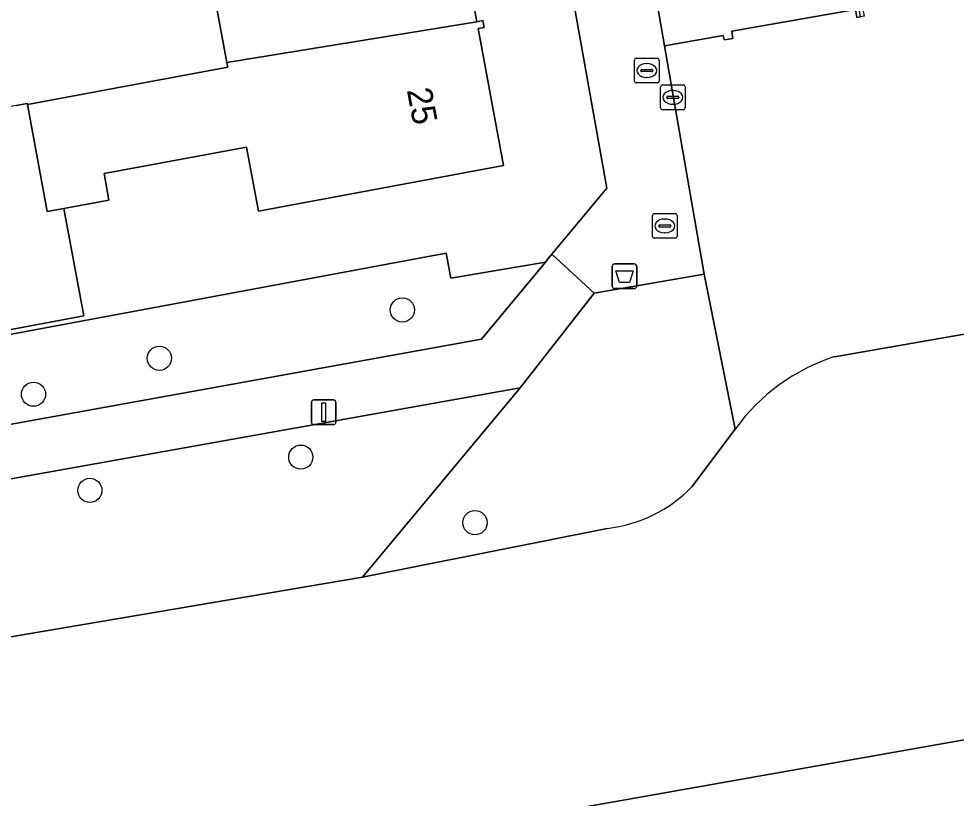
# Model space of a CAD drawing. Extents: x 157793 to 159380, y 380877 to 382313.
# Drawn here: x 158630.5 to 158668.41, y 381371.13 to 381402.63 of the extents above; entities that cross this region are included whole.
import ezdxf

# ---------------------------------------------------------------- set-up
doc = ezdxf.new("R2010")
doc.units = 0
for name, color, linetype in [('IMGEO_Afvalbak', 7, 'Continuous'), ('IMGEO_Boom', 7, 'Continuous'), ('IMGEO_Brandkraan', 7, 'Continuous'), ('IMGEO_Damwand', 7, 'Continuous'), ('IMGEO_Erf', 7, 'Continuous'), ('IMGEO_Groenvoorziening', 7, 'Continuous'), ('IMGEO_Kolk', 7, 'Continuous'), ('IMGEO_Lichtmast', 7, 'Continuous'), ('IMGEO_Pand', 7, 'Continuous'), ('IMGEO_Pand_nummerreeks', 7, 'Continuous'), ('IMGEO_Rioolput', 7, 'Continuous'), ('IMGEO_Voetpad_open', 7, 'Continuous'), ('IMGEO_Waterloop', 7, 'Continuous')]:
    doc.layers.add(name, color=color, linetype=linetype)

msp = doc.modelspace()

# ---------------------------------------------------------------- linework, layer by layer
at = {"layer": 'IMGEO_Afvalbak'}
for p, q in [((158654.5, 381391.827), (158654.5, 381392.627)), ((158654.5, 381392.627), (158654.5, 381391.827)), ((158654.6, 381392.727), (158655.39, 381392.727)), ((158655.39, 381392.727), (158654.6, 381392.727)), ((158655.49, 381392.627), (158655.49, 381391.827)), ((158655.49, 381391.827), (158655.49, 381392.627)), ((158655.39, 381391.727), (158654.6, 381391.727)), ((158654.6, 381391.727), (158655.39, 381391.727))]:
    msp.add_line(p, q, dxfattribs=at)
msp.add_lwpolyline([(158654.643, 381392.441), (158655.347, 381392.441), (158655.198, 381391.971), (158654.792, 381391.971), (158654.643, 381392.441)], dxfattribs=at)
for centre, start, end in [((158654.6, 381392.627), 90, 180), ((158654.6, 381392.627), 90, 180), ((158655.39, 381392.627), 0, 90), ((158655.39, 381392.627), 360, 90), ((158654.6, 381391.827), 180, 270), ((158654.6, 381391.827), 180, 270), ((158655.39, 381391.827), 270, 0), ((158655.39, 381391.827), 270, 0)]:
    msp.add_arc(centre, 0.1, start, end, dxfattribs=at)
at = {"layer": 'IMGEO_Boom'}
for centre in [(158646.015, 381390.863), (158636.19, 381388.91), (158631.098, 381387.457), (158641.908, 381384.914), (158633.377, 381383.568), (158648.952, 381382.264)]:
    msp.add_circle(centre, 0.489, dxfattribs=at)
at = {"layer": 'IMGEO_Brandkraan'}
for p, q in [((158655.399, 381400.114), (158655.399, 381400.966)), ((158655.474, 381401.04), (158656.326, 381401.04)), ((158655.887, 381400.82), (158655.912, 381400.82)), ((158656.4, 381400.966), (158656.4, 381400.114)), ((158655.658, 381400.534), (158655.658, 381400.546)), ((158656.096, 381400.497), (158655.698, 381400.497)), ((158655.701, 381400.583), (158656.099, 381400.583)), ((158656.142, 381400.546), (158656.142, 381400.534)), ((158656.326, 381400.04), (158655.474, 381400.04)), ((158655.91, 381400.26), (158655.885, 381400.26))]:
    msp.add_line(p, q, dxfattribs=at)
for points in [[(158655.399, 381400.114), (158655.399, 381400.966)], [(158655.474, 381401.04), (158656.326, 381401.04)], [(158656.4, 381400.966), (158656.4, 381400.114)], [(158656.326, 381400.04), (158655.474, 381400.04)]]:
    msp.add_lwpolyline(points, dxfattribs=at)
for centre, radius, start, end in [((158655.476, 381400.964), 0.0765, 91.552, 178.448), ((158655.476, 381400.964), 0.0765, 91.552, 178.448), ((158656.324, 381400.964), 0.0765, 1.552, 88.448), ((158656.324, 381400.964), 0.0765, 1.552, 88.448), ((158655.698, 381400.543), 0.0403, 85.8775, 175.7526), ((158655.695, 381400.533), 0.0366, 178.938, 274.7102), ((158656.099, 381400.54), 0.043, 264.8664, 352.4533), ((158656.103, 381400.545), 0.0386, 1.7309, 96.639), ((158655.476, 381400.116), 0.0765, 181.552, 268.448), ((158655.476, 381400.116), 0.0765, 181.552, 268.448), ((158656.324, 381400.116), 0.0765, 271.552, 358.448), ((158656.324, 381400.116), 0.0765, 271.552, 358.448)]:
    msp.add_arc(centre, radius, start, end, dxfattribs=at)
for centre, major_axis, ratio, start_param, end_param in [((158655.886, 381400.54), (-0.387, 0.002), 0.722429, 4.712389, 7.853982), ((158655.911, 381400.54), (-0.39, 0.002), 0.717154, 1.570796, 4.712389)]:
    msp.add_ellipse(centre, major_axis=major_axis, ratio=ratio, start_param=start_param, end_param=end_param, dxfattribs=at)
at = {"layer": 'IMGEO_Damwand'}
for points in [[(158663.495, 381388.975), (158733.304, 381401.146), (158736.516, 381401.706), (158741.973, 381398.991), (158745.795, 381396.06)], [(158657.724, 381383.714), (158659.477, 381386.051)]]:
    msp.add_lwpolyline(points, dxfattribs=at)
msp.add_arc((158665.975, 381381.345), 8.023, 108.0033, 144.0853, dxfattribs=at)
at = {"layer": 'IMGEO_Erf'}
for points in [[(158663.495, 381388.975), (158733.304, 381401.146), (158733.197, 381430.298)], [(158628.815, 381389.63), (158647.786, 381393.155), (158647.98, 381392.144), (158651.797, 381392.798), (158651.874, 381392.891), (158652.059, 381393.113), (158654.284, 381395.785), (158649.078, 381424.917)], [(158648.024, 381407.925), (158649.03, 381402.513), (158649.267, 381402.557), (158649.318, 381402.285), (158649.078, 381402.24), (158650.107, 381396.702), (158640.191, 381394.86), (158639.71, 381397.446), (158633.95, 381396.376), (158634.149, 381395.307), (158632.33, 381394.97), (158633.138, 381390.623), (158629.977, 381390.035)], [(158630.395, 381399.132), (158630.84, 381399.215), (158630.849, 381399.168), (158638.957, 381400.674), (158638.922, 381400.864), (158637.961, 381406.037)], [(158669.898, 381403.971), (158664.629, 381403.056), (158664.684, 381402.737), (158664.538, 381402.711), (158664.388, 381402.685), (158664.333, 381403.003), (158659.333, 381402.135), (158659.384, 381401.842), (158659.022, 381401.779), (158658.991, 381401.959), (158656.613, 381401.545), (158658.218, 381392.307), (158659.477, 381386.051)]]:
    msp.add_lwpolyline(points, dxfattribs=at)
msp.add_arc((158665.975, 381381.345), 8.023, 108.0033, 144.0853, dxfattribs=at)
at = {"layer": 'IMGEO_Groenvoorziening'}
for points in [[(158649.211, 381389.687), (158651.797, 381392.798), (158647.98, 381392.144), (158647.786, 381393.155), (158628.815, 381389.63), (158629.061, 381388.587), (158611.714, 381385.361), (158611.426, 381387.014), (158602.685, 381385.541)], [(158657.724, 381383.714), (158659.477, 381386.051), (158658.218, 381392.307), (158653.766, 381391.536), (158650.775, 381387.716), (158644.404, 381380.058), (158654.301, 381382.03)], [(158616.404, 381383.748), (158649.211, 381389.687)], [(158599.334, 381372.046), (158623.973, 381376.601), (158644.404, 381380.058), (158650.775, 381387.716), (158613.358, 381381.037), (158610.846, 381380.469), (158603.104, 381377.857), (158575.567, 381372.751)], [(158709.939, 381373.612), (158735.92, 381380.195), (158737.465, 381380.362), (158739.018, 381380.305), (158743.009, 381379.544), (158749.774, 381378.253), (158747.821, 381387.467), (158649.075, 381370.011), (158646.183, 381369.502)]]:
    msp.add_lwpolyline(points, dxfattribs=at)
msp.add_arc((158653.651, 381387.673), 5.68, 276.5745, 315.8167, dxfattribs=at)
at = {"layer": 'IMGEO_Kolk'}
for p, q in [((158656.454, 381399.031), (158656.454, 381399.883)), ((158656.529, 381399.957), (158657.381, 381399.957)), ((158656.942, 381399.737), (158656.967, 381399.737)), ((158657.455, 381399.883), (158657.455, 381399.031)), ((158656.713, 381399.451), (158656.713, 381399.463)), ((158657.151, 381399.414), (158656.753, 381399.414)), ((158656.756, 381399.5), (158657.154, 381399.5)), ((158657.197, 381399.463), (158657.197, 381399.451)), ((158657.381, 381398.957), (158656.529, 381398.957)), ((158656.965, 381399.177), (158656.94, 381399.177))]:
    msp.add_line(p, q, dxfattribs=at)
for points in [[(158656.454, 381399.031), (158656.454, 381399.883)], [(158656.529, 381399.957), (158657.381, 381399.957)], [(158657.455, 381399.883), (158657.455, 381399.031)], [(158657.381, 381398.957), (158656.529, 381398.957)]]:
    msp.add_lwpolyline(points, dxfattribs=at)
for centre, radius, start, end in [((158656.531, 381399.881), 0.0765, 91.552, 178.448), ((158656.531, 381399.881), 0.0765, 91.552, 178.448), ((158657.379, 381399.881), 0.0765, 1.552, 88.448), ((158657.379, 381399.881), 0.0765, 1.552, 88.448), ((158656.753, 381399.46), 0.0403, 85.8775, 175.7526), ((158656.75, 381399.45), 0.0366, 178.938, 274.7102), ((158657.154, 381399.457), 0.043, 264.8664, 352.4533), ((158657.158, 381399.462), 0.0386, 1.7309, 96.639), ((158656.531, 381399.033), 0.0765, 181.552, 268.448), ((158656.531, 381399.033), 0.0765, 181.552, 268.448), ((158657.379, 381399.033), 0.0765, 271.552, 358.448), ((158657.379, 381399.033), 0.0765, 271.552, 358.448)]:
    msp.add_arc(centre, radius, start, end, dxfattribs=at)
for centre, major_axis, ratio, start_param, end_param in [((158656.941, 381399.457), (-0.387, 0.002), 0.722429, 4.712389, 7.853982), ((158656.966, 381399.457), (-0.39, 0.002), 0.717154, 1.570796, 4.712389)]:
    msp.add_ellipse(centre, major_axis=major_axis, ratio=ratio, start_param=start_param, end_param=end_param, dxfattribs=at)
at = {"layer": 'IMGEO_Lichtmast'}
for p, q in [((158642.338, 381386.329), (158642.338, 381387.129)), ((158642.338, 381387.129), (158642.338, 381386.329)), ((158642.438, 381387.229), (158643.228, 381387.229)), ((158643.228, 381387.229), (158642.438, 381387.229)), ((158643.328, 381387.129), (158643.328, 381386.329)), ((158643.328, 381386.329), (158643.328, 381387.129)), ((158643.228, 381386.229), (158642.438, 381386.229)), ((158642.438, 381386.229), (158643.228, 381386.229))]:
    msp.add_line(p, q, dxfattribs=at)
msp.add_lwpolyline([(158642.758, 381387.104), (158642.908, 381387.104), (158642.908, 381386.354), (158642.758, 381386.354), (158642.758, 381387.104)], dxfattribs=at)
for centre, start, end in [((158642.438, 381387.129), 90, 180), ((158642.438, 381387.129), 90, 180), ((158643.228, 381387.129), 0, 90), ((158643.228, 381387.129), 360, 90), ((158642.438, 381386.329), 180, 270), ((158642.438, 381386.329), 180, 270), ((158643.228, 381386.329), 270, 0), ((158643.228, 381386.329), 270, 0)]:
    msp.add_arc(centre, 0.1, start, end, dxfattribs=at)
at = {"layer": 'IMGEO_Pand'}
for points in [[(158659.56, 381417.81), (158659.157, 381417.74), (158660.105, 381412.282), (158657.179, 381411.773), (158657.07, 381412.404), (158656.892, 381412.373), (158656.944, 381412.078), (158654.845, 381411.713), (158656.613, 381401.545), (158658.991, 381401.959), (158659.022, 381401.779), (158659.384, 381401.842), (158659.333, 381402.135), (158664.333, 381403.003), (158664.388, 381402.685), (158664.538, 381402.711), (158662.751, 381412.88), (158663.775, 381413.088), (158663.74, 381413.287), (158662.862, 381418.336)], [(158649.03, 381402.513), (158648.024, 381407.925), (158648.281, 381407.973), (158648.245, 381408.169), (158637.924, 381406.32), (158637.63, 381406.266), (158637.682, 381405.986), (158637.961, 381406.037), (158638.922, 381400.864)], [(158649.078, 381402.24), (158649.318, 381402.285), (158649.267, 381402.557), (158649.03, 381402.513), (158638.922, 381400.864), (158638.957, 381400.674), (158630.849, 381399.168), (158631.653, 381394.844), (158632.33, 381394.97), (158634.149, 381395.307), (158633.95, 381396.376), (158639.71, 381397.446), (158640.191, 381394.86), (158650.107, 381396.702)], [(158632.33, 381394.97), (158631.653, 381394.844), (158630.849, 381399.168), (158630.84, 381399.215), (158630.395, 381399.132), (158628.357, 381398.753), (158629.977, 381390.035), (158633.138, 381390.623)]]:
    msp.add_lwpolyline(points, close=True, dxfattribs=at)
at = {"layer": 'IMGEO_Rioolput'}
for p, q in [((158656.2, 381394.759), (158657.052, 381394.759)), ((158656.125, 381393.833), (158656.125, 381394.685)), ((158656.613, 381394.539), (158656.638, 381394.539)), ((158657.126, 381394.685), (158657.126, 381393.833)), ((158656.384, 381394.253), (158656.384, 381394.265)), ((158656.822, 381394.216), (158656.424, 381394.216)), ((158656.427, 381394.302), (158656.825, 381394.302)), ((158656.636, 381393.979), (158656.611, 381393.979)), ((158656.868, 381394.265), (158656.868, 381394.253)), ((158657.052, 381393.759), (158656.2, 381393.759))]:
    msp.add_line(p, q, dxfattribs=at)
for points in [[(158656.2, 381394.759), (158657.052, 381394.759)], [(158656.125, 381393.833), (158656.125, 381394.685)], [(158657.126, 381394.685), (158657.126, 381393.833)], [(158657.052, 381393.759), (158656.2, 381393.759)]]:
    msp.add_lwpolyline(points, dxfattribs=at)
for centre, radius, start, end in [((158656.202, 381394.683), 0.0765, 91.552, 178.448), ((158656.202, 381394.683), 0.0765, 91.552, 178.448), ((158657.05, 381394.683), 0.0765, 1.552, 88.448), ((158657.05, 381394.683), 0.0765, 1.552, 88.448), ((158656.424, 381394.262), 0.0403, 85.8775, 175.7526), ((158656.421, 381394.252), 0.0366, 178.938, 274.7102), ((158656.825, 381394.259), 0.043, 264.8664, 352.4533), ((158656.829, 381394.264), 0.0386, 1.7309, 96.639), ((158656.202, 381393.835), 0.0765, 181.552, 268.448), ((158656.202, 381393.835), 0.0765, 181.552, 268.448), ((158657.05, 381393.835), 0.0765, 271.552, 358.448), ((158657.05, 381393.835), 0.0765, 271.552, 358.448)]:
    msp.add_arc(centre, radius, start, end, dxfattribs=at)
for centre, major_axis, ratio, start_param, end_param in [((158656.612, 381394.259), (-0.387, 0.002), 0.722429, 4.712389, 7.853982), ((158656.637, 381394.259), (-0.39, 0.002), 0.717154, 1.570796, 4.712389)]:
    msp.add_ellipse(centre, major_axis=major_axis, ratio=ratio, start_param=start_param, end_param=end_param, dxfattribs=at)
at = {"layer": 'IMGEO_Voetpad_open'}
for points in [[(158655.229, 381420.54), (158658.939, 381421.25), (158659.045, 381420.776), (158663.452, 381421.542), (158663.44, 381422.02), (158670.168, 381423.23), (158668.277, 381423.957), (158652.074, 381421.074), (158651.217, 381425.892), (158650.228, 381431.259), (158668.069, 381434.471), (158666.596, 381436.309), (158663.497, 381435.748), (158647.779, 381432.905), (158648.004, 381431.664), (158649.22, 381424.946), (158649.078, 381424.917), (158654.284, 381395.785), (158652.059, 381393.113), (158653.766, 381391.536), (158658.218, 381392.307), (158656.613, 381401.545), (158654.845, 381411.713), (158653.709, 381418.372)], [(158575.567, 381372.751), (158603.104, 381377.857), (158610.846, 381380.469), (158613.358, 381381.037), (158650.775, 381387.716), (158653.766, 381391.536), (158652.059, 381393.113), (158651.874, 381392.891), (158651.797, 381392.798), (158649.211, 381389.687), (158616.404, 381383.748)]]:
    msp.add_lwpolyline(points, dxfattribs=at)
at = {"layer": 'IMGEO_Waterloop'}
for points in [[(158747.821, 381387.467), (158747.303, 381389.843), (158747.228, 381390.144), (158748.57, 381390.396), (158748.121, 381392.841), (158746.62, 381392.601), (158745.795, 381396.06), (158741.973, 381398.991), (158736.516, 381401.706), (158733.304, 381401.146), (158663.495, 381388.975)], [(158646.183, 381369.502), (158649.075, 381370.011), (158747.821, 381387.467)], [(158659.477, 381386.051), (158657.724, 381383.714)], [(158654.301, 381382.03), (158644.404, 381380.058), (158623.973, 381376.601), (158599.334, 381372.046)]]:
    msp.add_lwpolyline(points, dxfattribs=at)
for centre, radius, start, end in [((158665.975, 381381.345), 8.023, 108.0033, 144.0853), ((158653.651, 381387.673), 5.68, 276.5745, 315.8167)]:
    msp.add_arc(centre, radius, start, end, dxfattribs=at)

# ---------------------------------------------------------------- texts
at = {"layer": 'IMGEO_Pand_nummerreeks'}
msp.add_text('25', height=1, rotation=280.6969, dxfattribs=at).set_placement((158646.193, 381399.752))

doc.saveas('drawing.dxf')
